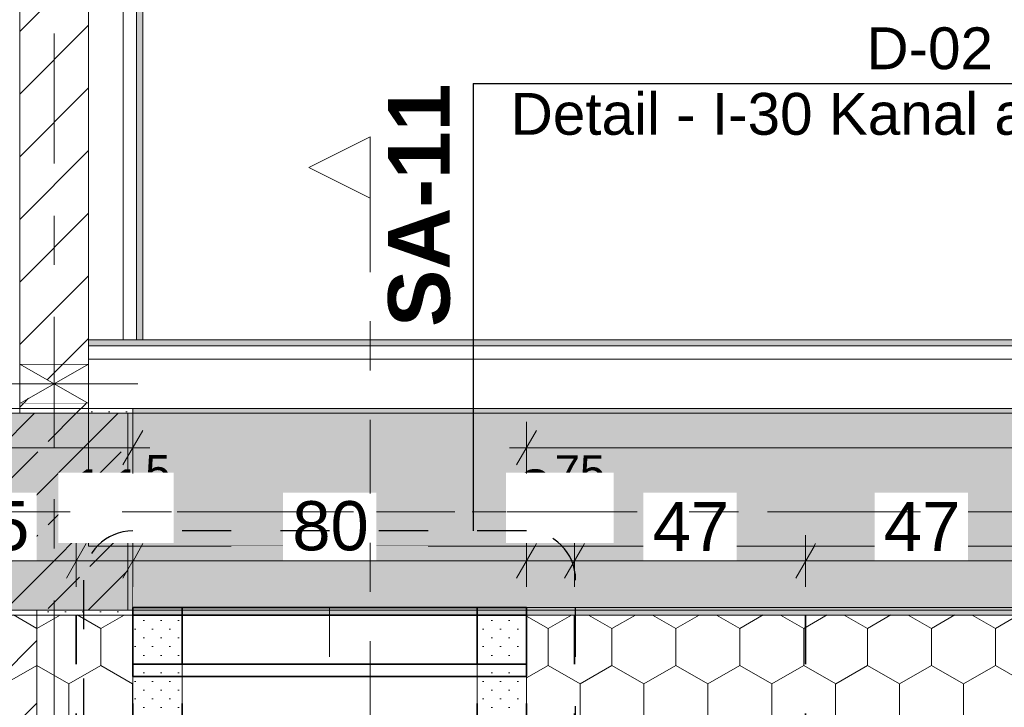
# Model space of a CAD drawing. Header units: metres. Extents: x -3.6 to 85.2, y -11 to 16.8.
# Tile 457 of 508: x 54.5 to 56.5, y 7.9 to 9.3. Entities that reach past the tile are written whole.
import ezdxf

# ---------------------------------------------------------------- set-up
doc = ezdxf.new("R2010")
doc.units = ezdxf.units.M
doc.header["$MEASUREMENT"] = 0
for name, pattern in [('Achse', [0.2, 0.1, -0.05, 0, -0.05]), ('Punktlinie eng', [0.0375, 0.0125, -0.025]), ('Punktlinie weit', [0.06, 0.01, -0.05]), ('Schnittlinie', [0.3, 0.15, -0.075, 0, -0.075]), ('Strichlinie doppelt', [0.546806, 0.264583, -0.105833, 0.070556, -0.105833]), ('Strichlinie eng', [0.115, 0.075, -0.04]), ('Untersicht', [0.1, 0.075, -0.025]), ('Wipeout_Contour', [1, 0, -1])]:
    doc.linetypes.add(name, pattern=pattern)
for name, color, linetype in [('154 - Bemaßung_ Beschriftung.Ausbau - Deckenspiegel', 7, 'Continuous'), ('203 - Marker.Schnitt - Ausbaudetail SA', 7, 'Continuous'), ('208 - Marker.Detail', 7, 'Continuous'), ('451 - Universal.Achsen Raster', 7, 'Continuous'), ('605 - Struktur.Wand Innen', 7, 'Continuous'), ('607 - Struktur.Stütze', 7, 'Continuous'), ('608 - Struktur.Träger', 7, 'Continuous'), ('Abbruch_605 - Struktur.Wand Innen', 7, 'Continuous'), ('Neubau_605 - Struktur.Wand Innen', 7, 'Continuous'), ('Neubau_651 - Abdeckung.Decke abgehängt_ bekleidet', 7, 'Continuous'), ('Neubau_653 - Abdeckung.TB Verkofferung', 7, 'Continuous')]:
    doc.layers.add(name, color=color, linetype=linetype)
doc.styles.add('ERSTELLTER_STIL_1', font='txt')
doc.styles.add('ERSTELLTER_STIL_2', font='txt')
doc.linetypes.add('Abbruch 1', pattern='A,0,[1,2022.0244.A_L5A-PL04.03_iB_Deckenspiegel 1.OG1.Shx,S=0.001984,R=0,X=0,Y=0],-0.25,0', length=0.25)
doc.dimstyles.new('ERSTELLTER_STIL__1', dxfattribs={"dimtxt": 0.1, "dimasz": 0.0532, "dimexe": 0.18, "dimexo": 0.0625, "dimgap": 0, "dimtad": 1, "dimtih": 1, "dimtoh": 1, "dimzin": 0, "dimdsep": 46, "dimtxsty": 'ERSTELLTER_STIL_2', "dimblk": 'ARROWHEAD_2', "dimblk1": 'ARROWHEAD_2', "dimblk2": 'ARROWHEAD_2', "dimcen": 0.09, "dimse1": 1, "dimse2": 1, "dimclrd": 7, "dimclre": 7, "dimclrt": 7, "dimazin": 0, "dimtfac": 1, "dimtdec": 4, "dimtmove": 0, "dimatfit": 3, "dimfxl": 1, "dimtolj": 1, "dimtzin": 0, "dimarcsym": 0})
doc.dimstyles.new('ERSTELLTER_STIL__2', dxfattribs={"dimtxt": 0.1, "dimasz": 0.0532, "dimexe": 0.18, "dimexo": 0.0625, "dimgap": 0, "dimtad": 1, "dimtih": 1, "dimtoh": 1, "dimzin": 0, "dimdsep": 46, "dimtxsty": 'ERSTELLTER_STIL_2', "dimblk": 'ARROWHEAD_2', "dimblk1": 'ARROWHEAD_2', "dimblk2": 'ARROWHEAD_2', "dimcen": 0.09, "dimse1": 1, "dimse2": 1, "dimclrd": 7, "dimclre": 7, "dimclrt": 7, "dimazin": 0, "dimtfac": 1, "dimtdec": 4, "dimtmove": 2, "dimatfit": 3, "dimfxl": 1, "dimtolj": 1, "dimtzin": 0, "dimarcsym": 0})
pattern_1 = [(45, (0, 0), (-0.01767767, 0.01767767), [0, -0.025])]
pattern_2 = [(45, (0, 0), (-0.08485281, 0.08485281), []), (45, (-0.04243, 0.04243), (-0.08485281, 0.08485281), [0.09, -0.03])]
pattern_3 = [(90, (0, 0), (-0.12990375, 0), [0.075, -0.15]), (90, (-0.06495, 0.1125), (-0.12990375, 0), [0.075, -0.15]), (150, (5e-18, 0.075), (0.06495188, 0.11249995), [0.075, -0.15]), (150, (-0.1299, 0.075), (0.06495188, 0.11249995), [0.075, -0.15]), (210, (0, 0), (-0.06495187, 0.11249995), [0.075, -0.15]), (210, (-0.1299, 8e-18), (-0.06495187, 0.11249995), [0.075, -0.15])]
pattern_4 = [(45, (0, 0), (-0.06363961, 0.06363961), [])]

# ---------------------------------------------------------------- blocks, each defined once
blk = doc.blocks.new('*D365')
at = {"layer": '154 - Bemaßung_ Beschriftung.Ausbau - Deckenspiegel', "color": 7, "linetype": 'Continuous', "lineweight": 5}
for p, q in [((54.225, 8.1475), (54.225, 8.2525)), ((54.575, 8.1475), (54.575, 8.2525)), ((54.2452, 8.235), (54.2048, 8.165)), ((54.5952, 8.235), (54.5548, 8.165)), ((54.225, 8.2), (54.575, 8.2))]:
    blk.add_line(p, q, dxfattribs=at)
at = {"layer": '154 - Bemaßung_ Beschriftung.Ausbau - Deckenspiegel', "color": 7, "lineweight": 5, "insert": (54.5599, 8.2568), "char_height": 0.1, "attachment_point": 7, "style": 'ERSTELLTER_STIL_2'}
blk.add_mtext('\\A1;{\\pql;\\fArial|b0|i0|c0|p38;11\\fArial|b0|i0|c0|p38;\\A1{\\H.66x;\\S5^  ;}}', dxfattribs=at)
at = {"color": 254, "linetype": 'Wipeout_Contour', "lineweight": 0, "ltscale": 221.142618}
blk.add_wipeout([(54.5385, 8.2365), (54.7731, 8.2365), (54.7731, 8.3793), (54.5385, 8.3793)], dxfattribs=at).dxf.layer = '154 - Bemaßung_ Beschriftung.Ausbau - Deckenspiegel'
at = {"color": 254, "linetype": 'Wipeout_Contour', "lineweight": 0, "ltscale": 220.108381}
blk.add_wipeout([(54.3053, 8.2012), (54.4946, 8.2012), (54.4946, 8.3387), (54.3053, 8.3387)], dxfattribs=at).dxf.layer = '154 - Bemaßung_ Beschriftung.Ausbau - Deckenspiegel'
at = {"layer": '154 - Bemaßung_ Beschriftung.Ausbau - Deckenspiegel', "color": 7, "lineweight": 5, "insert": (54.3241, 8.22), "char_height": 0.1, "attachment_point": 7, "style": 'ERSTELLTER_STIL_2'}
blk.add_mtext('\\A1;{\\pql;\\fArial|b0|i0|c0|p38;35}', dxfattribs=at)
blk = doc.blocks.new('ARROWHEAD_2')
at = {"color": 0, "linetype": 'Continuous', "lineweight": 0}
for p, q in [((-0.378, -0.655), (0.378, 0.655)), ((0, 0), (-1, 0))]:
    blk.add_line(p, q, dxfattribs=at)
blk = doc.blocks.new('*D366')
at = {"layer": '154 - Bemaßung_ Beschriftung.Ausbau - Deckenspiegel', "color": 7, "linetype": 'Continuous', "lineweight": 5}
for p, q in [((54.575, 8.1475), (54.575, 8.2525)), ((54.69, 8.1475), (54.69, 8.2525)), ((54.5952, 8.235), (54.5548, 8.165)), ((54.7102, 8.235), (54.6698, 8.165)), ((54.575, 8.2), (54.69, 8.2))]:
    blk.add_line(p, q, dxfattribs=at)
at = {"color": 254, "linetype": 'Wipeout_Contour', "lineweight": 0, "ltscale": 221.142618}
blk.add_wipeout([(54.5385, 8.2365), (54.7731, 8.2365), (54.7731, 8.3793), (54.5385, 8.3793)], dxfattribs=at).dxf.layer = '154 - Bemaßung_ Beschriftung.Ausbau - Deckenspiegel'
blk = doc.blocks.new('*D367')
at = {"layer": '154 - Bemaßung_ Beschriftung.Ausbau - Deckenspiegel', "color": 7, "linetype": 'Continuous', "lineweight": 5}
for p, q in [((54.69, 8.1475), (54.69, 8.2525)), ((54.7102, 8.235), (54.6698, 8.165))]:
    blk.add_line(p, q, dxfattribs=at)
at = {"color": 254, "linetype": 'Wipeout_Contour', "lineweight": 0, "ltscale": 221.142618}
blk.add_wipeout([(54.5385, 8.2365), (54.7731, 8.2365), (54.7731, 8.3793), (54.5385, 8.3793)], dxfattribs=at).dxf.layer = '154 - Bemaßung_ Beschriftung.Ausbau - Deckenspiegel'
blk = doc.blocks.new('*D368')
at = {"layer": '154 - Bemaßung_ Beschriftung.Ausbau - Deckenspiegel', "color": 7, "linetype": 'Continuous', "lineweight": 5}
for p, q in [((54.69, 8.1475), (54.69, 8.2525)), ((55.49, 8.1475), (55.49, 8.2525)), ((54.7102, 8.235), (54.6698, 8.165)), ((55.5102, 8.235), (55.4698, 8.165)), ((54.69, 8.2), (55.49, 8.2))]:
    blk.add_line(p, q, dxfattribs=at)
at = {"layer": '154 - Bemaßung_ Beschriftung.Ausbau - Deckenspiegel', "color": 7, "lineweight": 5, "insert": (55.4697, 8.2563), "char_height": 0.1, "attachment_point": 7, "style": 'ERSTELLTER_STIL_2'}
blk.add_mtext('\\A1;{\\pql;\\fArial|b0|i0|c0|p38;9\\fArial|b0|i0|c0|p38;\\A1{\\H.66x;\\S75^  ;}}', dxfattribs=at)
at = {"color": 254, "linetype": 'Wipeout_Contour', "lineweight": 0, "ltscale": 221.142618}
blk.add_wipeout([(54.5385, 8.2365), (54.7731, 8.2365), (54.7731, 8.3793), (54.5385, 8.3793)], dxfattribs=at).dxf.layer = '154 - Bemaßung_ Beschriftung.Ausbau - Deckenspiegel'
at = {"color": 254, "linetype": 'Wipeout_Contour', "lineweight": 0, "ltscale": 224.709838}
blk.add_wipeout([(55.4482, 8.2365), (55.6671, 8.2365), (55.6671, 8.3793), (55.4482, 8.3793)], dxfattribs=at).dxf.layer = '154 - Bemaßung_ Beschriftung.Ausbau - Deckenspiegel'
at = {"color": 254, "linetype": 'Wipeout_Contour', "lineweight": 0, "ltscale": 222.837352}
blk.add_wipeout([(54.9954, 8.2012), (55.1846, 8.2012), (55.1846, 8.3387), (54.9954, 8.3387)], dxfattribs=at).dxf.layer = '154 - Bemaßung_ Beschriftung.Ausbau - Deckenspiegel'
at = {"layer": '154 - Bemaßung_ Beschriftung.Ausbau - Deckenspiegel', "color": 7, "lineweight": 5, "insert": (55.0141, 8.22), "char_height": 0.1, "attachment_point": 7, "style": 'ERSTELLTER_STIL_2'}
blk.add_mtext('\\A1;{\\pql;\\fArial|b0|i0|c0|p38;80}', dxfattribs=at)
blk = doc.blocks.new('*D369')
at = {"layer": '154 - Bemaßung_ Beschriftung.Ausbau - Deckenspiegel', "color": 7, "linetype": 'Continuous', "lineweight": 5}
for p, q in [((55.49, 8.1475), (55.49, 8.2525)), ((55.5875, 8.1475), (55.5875, 8.2525)), ((55.5102, 8.235), (55.4698, 8.165)), ((55.6077, 8.235), (55.5673, 8.165)), ((55.49, 8.2), (55.5875, 8.2))]:
    blk.add_line(p, q, dxfattribs=at)
at = {"color": 254, "linetype": 'Wipeout_Contour', "lineweight": 0, "ltscale": 224.709838}
blk.add_wipeout([(55.4482, 8.2365), (55.6671, 8.2365), (55.6671, 8.3793), (55.4482, 8.3793)], dxfattribs=at).dxf.layer = '154 - Bemaßung_ Beschriftung.Ausbau - Deckenspiegel'
blk = doc.blocks.new('*D370')
at = {"layer": '154 - Bemaßung_ Beschriftung.Ausbau - Deckenspiegel', "color": 7, "linetype": 'Continuous', "lineweight": 5}
for p, q in [((55.5875, 8.1475), (55.5875, 8.2525)), ((56.0575, 8.1475), (56.0575, 8.2525)), ((55.6077, 8.235), (55.5673, 8.165)), ((56.0777, 8.235), (56.0373, 8.165)), ((55.5875, 8.2), (56.0575, 8.2))]:
    blk.add_line(p, q, dxfattribs=at)
at = {"color": 254, "linetype": 'Wipeout_Contour', "lineweight": 0, "ltscale": 224.709838}
blk.add_wipeout([(55.4482, 8.2365), (55.6671, 8.2365), (55.6671, 8.3793), (55.4482, 8.3793)], dxfattribs=at).dxf.layer = '154 - Bemaßung_ Beschriftung.Ausbau - Deckenspiegel'
at = {"color": 254, "linetype": 'Wipeout_Contour', "lineweight": 0, "ltscale": 225.73528}
blk.add_wipeout([(55.7279, 8.2012), (55.9171, 8.2012), (55.9171, 8.3387), (55.7279, 8.3387)], dxfattribs=at).dxf.layer = '154 - Bemaßung_ Beschriftung.Ausbau - Deckenspiegel'
at = {"layer": '154 - Bemaßung_ Beschriftung.Ausbau - Deckenspiegel', "color": 7, "lineweight": 5, "insert": (55.7466, 8.22), "char_height": 0.1, "attachment_point": 7, "style": 'ERSTELLTER_STIL_2'}
blk.add_mtext('\\A1;{\\pql;\\fArial|b0|i0|c0|p38;47}', dxfattribs=at)
blk = doc.blocks.new('*D371')
at = {"layer": '154 - Bemaßung_ Beschriftung.Ausbau - Deckenspiegel', "color": 7, "linetype": 'Continuous', "lineweight": 5}
for p, q in [((56.0575, 8.1475), (56.0575, 8.2525)), ((56.5275, 8.1475), (56.5275, 8.2525)), ((56.0777, 8.235), (56.0373, 8.165)), ((56.5477, 8.235), (56.5073, 8.165)), ((56.0575, 8.2), (56.5275, 8.2))]:
    blk.add_line(p, q, dxfattribs=at)
at = {"color": 254, "linetype": 'Wipeout_Contour', "lineweight": 0, "ltscale": 227.59516}
blk.add_wipeout([(56.1979, 8.2012), (56.3872, 8.2012), (56.3872, 8.3387), (56.1979, 8.3387)], dxfattribs=at).dxf.layer = '154 - Bemaßung_ Beschriftung.Ausbau - Deckenspiegel'
at = {"layer": '154 - Bemaßung_ Beschriftung.Ausbau - Deckenspiegel', "color": 7, "lineweight": 5, "insert": (56.2166, 8.22), "char_height": 0.1, "attachment_point": 7, "style": 'ERSTELLTER_STIL_2'}
blk.add_mtext('\\A1;{\\pql;\\fArial|b0|i0|c0|p38;47}', dxfattribs=at)
blk = doc.blocks.new('*D441')
at = {"layer": '154 - Bemaßung_ Beschriftung.Ausbau - Deckenspiegel', "color": 7, "linetype": 'Continuous', "lineweight": 5}
for p, q in [((50.9225, 8.3775), (50.9225, 8.4825)), ((54.69, 8.3775), (54.69, 8.4825)), ((50.9427, 8.465), (50.9023, 8.395)), ((54.6698, 8.395), (54.7102, 8.465)), ((50.8883, 8.43), (50.9225, 8.43)), ((50.9225, 8.43), (54.69, 8.43)), ((54.69, 8.43), (54.7242, 8.43))]:
    blk.add_line(p, q, dxfattribs=at)
at = {"color": 254, "linetype": 'Wipeout_Contour', "lineweight": 0, "ltscale": 213.951858}
blk.add_wipeout([(52.6044, 8.4312), (53.0081, 8.4312), (53.0081, 8.5687), (52.6044, 8.5687)], dxfattribs=at).dxf.layer = '154 - Bemaßung_ Beschriftung.Ausbau - Deckenspiegel'
at = {"layer": '154 - Bemaßung_ Beschriftung.Ausbau - Deckenspiegel', "color": 7, "lineweight": 5, "insert": (52.6231, 8.4306), "char_height": 0.1, "attachment_point": 7, "style": 'ERSTELLTER_STIL_2'}
blk.add_mtext('\\A1;{\\pql;\\fArial|b0|i0|c0|p38;3,76\\fArial|b0|i0|c0|p38;\\A1{\\H.66x;\\S75^  ;}}', dxfattribs=at)
blk = doc.blocks.new('*D442')
at = {"layer": '154 - Bemaßung_ Beschriftung.Ausbau - Deckenspiegel', "color": 7, "linetype": 'Continuous', "lineweight": 5}
for p, q in [((55.49, 8.3775), (55.49, 8.4825)), ((62.025, 8.3775), (62.025, 8.4825)), ((55.5102, 8.465), (55.4698, 8.395)), ((62.0048, 8.395), (62.0452, 8.465)), ((55.4558, 8.43), (55.49, 8.43)), ((55.49, 8.43), (62.025, 8.43)), ((62.025, 8.43), (62.0593, 8.43))]:
    blk.add_line(p, q, dxfattribs=at)
at = {"color": 254, "linetype": 'Wipeout_Contour', "lineweight": 0, "ltscale": 237.483972}
blk.add_wipeout([(58.5807, 8.4312), (58.9343, 8.4312), (58.9343, 8.5687), (58.5807, 8.5687)], dxfattribs=at).dxf.layer = '154 - Bemaßung_ Beschriftung.Ausbau - Deckenspiegel'
at = {"layer": '154 - Bemaßung_ Beschriftung.Ausbau - Deckenspiegel', "color": 7, "lineweight": 5, "insert": (58.5994, 8.4306), "char_height": 0.1, "attachment_point": 7, "style": 'ERSTELLTER_STIL_2'}
blk.add_mtext('\\A1;{\\pql;\\fArial|b0|i0|c0|p38;6,53\\fArial|b0|i0|c0|p38;\\A1{\\H.66x;\\S5^  ;}}', dxfattribs=at)

msp = doc.modelspace()

# ---------------------------------------------------------------- hatches: boundary and pattern name
at = {"layer": '607 - Struktur.Stütze', "linetype": 'Continuous', "lineweight": 0, "true_color": 0x000000}
h = msp.add_hatch(dxfattribs=at)
h.set_pattern_fill('Gips_0001', color=18, style=0, pattern_type=2)
h.set_pattern_definition(pattern_1)
h.paths.add_polyline_path([(54.37, 8.09), (54.38, 8.09), (54.38, 8.105), (54.38, 8.105), (54.38, 8.5), (54.46, 8.5), (54.46, 8.51), (54.37, 8.51)])
h = msp.add_hatch(dxfattribs=at)
h.set_pattern_fill('Gips_0001', color=18, style=0, pattern_type=2)
h.set_pattern_definition(pattern_1)
h.paths.add_polyline_path([(54.68, 8.1), (54.495, 8.1), (54.495, 8.09), (54.69, 8.09), (54.69, 8.51), (54.6, 8.51), (54.6, 8.5), (54.68, 8.5)])
h = msp.add_hatch(dxfattribs=at)
h.set_pattern_fill('Beton__Stahlbeton_0001', color=18, style=0, pattern_type=2)
h.set_pattern_definition(pattern_2)
h.paths.add_polyline_path([(54.38, 8.1), (54.68, 8.1), (54.68, 8.5), (54.38, 8.5)])
at = {"layer": '608 - Struktur.Träger', "linetype": 'Continuous', "lineweight": 0, "true_color": 0x000000}
h = msp.add_hatch(dxfattribs=at)
h.set_pattern_fill('Gips_0001', color=18, style=0, pattern_type=2)
h.set_pattern_definition(pattern_1)
h.paths.add_polyline_path([(58.05, 8.51), (54.69, 8.51), (54.69, 8.5), (58.05, 8.5)])
at = {"layer": 'Abbruch_605 - Struktur.Wand Innen', "linetype": 'Continuous', "lineweight": 0, "true_color": 0x000000}
h = msp.add_hatch(dxfattribs=at)
h.set_pattern_fill('MW_Ziegel_0001', color=18, style=0, pattern_type=2)
h.set_pattern_definition(pattern_4)
h.paths.add_polyline_path([(54.6, 8.6), (54.46, 8.6), (54.53, 8.56)])
h = msp.add_hatch(dxfattribs=at)
h.set_pattern_fill('MW_Ziegel_0001', color=18, style=0, pattern_type=2)
h.set_pattern_definition(pattern_4)
h.paths.add_polyline_path([(54.46, 8.52), (54.6, 8.52), (54.53, 8.56)])
h = msp.add_hatch(dxfattribs=at)
h.set_pattern_fill('MW_Ziegel_0001', color=18, style=0, pattern_type=2)
h.set_pattern_definition(pattern_4)
h.paths.add_polyline_path([(54.38, 7.8198), (54.495, 7.8198), (54.495, 8.1), (54.38, 8.1), (54.38, 8.105), (54.38, 8.105)])
at = {"layer": 'Neubau_605 - Struktur.Wand Innen', "linetype": 'Continuous', "lineweight": 0, "true_color": 0x000000}
for points in [[(55.29, 8.23), (54.89, 8.23), (55.09, 8.1675)], [(54.89, 8.105), (55.29, 8.105), (55.09, 8.1675)]]:
    msp.add_hatch(color=18, dxfattribs=at).paths.add_polyline_path(points)
at = {"layer": 'Neubau_651 - Abdeckung.Decke abgehängt_ bekleidet', "linetype": 'Continuous', "lineweight": 13, "true_color": 0xffbfbf}
h = msp.add_hatch(dxfattribs=at)
h.set_pattern_fill('sechseckig_0001', color=254, style=0, pattern_type=2)
h.set_pattern_definition(pattern_3)
h.paths.add_polyline_path([(50.9225, 6.01), (51.89, 6.01), (54.69, 6.01), (54.69, 8.09), (50.9225, 8.09)])
h.paths.add_polyline_path([(52.825, 7.39), (53.525, 7.39), (53.525, 6.71), (52.825, 6.71)], flags=0)
h = msp.add_hatch(dxfattribs=at)
h.set_pattern_fill('sechseckig_0001', color=254, style=0, pattern_type=2)
h.set_pattern_definition(pattern_3)
h.paths.add_polyline_path([(55.49, 6.135), (55.49, 6.01), (61.88, 6.01), (62.025, 6.01), (62.025, 8.09), (61.88, 8.09), (55.49, 8.09)])
h.paths.add_polyline_path([(58.4075, 7.39), (59.1075, 7.39), (59.1075, 6.71), (58.4075, 6.71)], flags=0)
at = {"layer": 'Neubau_653 - Abdeckung.TB Verkofferung', "linetype": 'Continuous', "lineweight": 0, "true_color": 0x000000}
h = msp.add_hatch(dxfattribs=at)
h.set_pattern_fill('Gips_0001', color=18, style=0, pattern_type=2)
h.set_pattern_definition(pattern_1)
h.paths.add_polyline_path([(54.71, 8.6495), (54.71, 12.69), (54.6975, 12.69), (54.6975, 8.6495)])
h = msp.add_hatch(dxfattribs=at)
h.set_pattern_fill('Gips_0001', color=18, style=0, pattern_type=2)
h.set_pattern_definition(pattern_1)
h.paths.add_polyline_path([(58.05, 8.6495), (54.6, 8.6495), (54.6, 8.637), (58.05, 8.637)])
h = msp.add_hatch(dxfattribs=at)
h.set_pattern_fill('Gips_0001', color=18, style=0, pattern_type=2)
h.set_pattern_definition(pattern_1)
h.paths.add_polyline_path([(54.79, 6.01), (54.79, 8.09), (54.69, 8.09), (54.69, 6.01)])
h = msp.add_hatch(dxfattribs=at)
h.set_pattern_fill('Gips_0001', color=18, style=0, pattern_type=2)
h.set_pattern_definition(pattern_1)
h.paths.add_polyline_path([(55.49, 6.01), (55.49, 8.09), (55.39, 8.09), (55.39, 6.01)])

# ---------------------------------------------------------------- linework, layer by layer
at = {"layer": '208 - Marker.Detail', "color": 30, "linetype": 'Continuous', "lineweight": 25, "true_color": 0xff6e00}
for p, q in [((55.3819, 9.1705), (55.4319, 9.1705)), ((55.4319, 9.1705), (57.1819, 9.1705))]:
    msp.add_line(p, q, dxfattribs=at)
at = {"layer": '605 - Struktur.Wand Innen', "color": 7, "linetype": 'Continuous', "lineweight": 13, "flags": 128}
for points in [[(55.29, 8.23), (54.89, 8.23)], [(54.89, 8.105), (55.29, 8.105)]]:
    msp.add_lwpolyline(points, dxfattribs=at)
at = {"layer": '607 - Struktur.Stütze', "color": 7, "linetype": 'Continuous', "lineweight": 5, "flags": 128}
for points in [[(54.46, 8.51), (54.37, 8.51), (54.37, 8.09), (54.38, 8.09)], [(54.495, 8.09), (54.69, 8.09), (54.69, 8.51), (54.6, 8.51)]]:
    msp.add_lwpolyline(points, dxfattribs=at)
at = {"layer": '607 - Struktur.Stütze', "color": 7, "linetype": 'Continuous', "lineweight": 13, "flags": 128}
msp.add_lwpolyline([(54.38, 8.1), (54.68, 8.1), (54.68, 8.5), (54.38, 8.5)], close=True, dxfattribs=at)
at = {"layer": '608 - Struktur.Träger', "color": 7, "linetype": 'Continuous', "lineweight": 5}
for p, q in [((54.69, 8.51), (54.69, 8.5)), ((58.05, 8.51), (54.69, 8.51)), ((61.57, 8.09), (54.69, 8.09))]:
    msp.add_line(p, q, dxfattribs=at)
at = {"layer": '608 - Struktur.Träger', "color": 7, "linetype": 'Continuous', "lineweight": 13}
for p, q in [((58.05, 8.5), (54.69, 8.5)), ((0.38, 8.09), (61.88, 8.09))]:
    msp.add_line(p, q, dxfattribs=at)
at = {"layer": '608 - Struktur.Träger', "color": 7, "linetype": 'Achse', "lineweight": 9}
msp.add_line((0.38, 8.3), (61.88, 8.3), dxfattribs=at)
at = {"layer": 'Abbruch_605 - Struktur.Wand Innen', "color": 7, "linetype": 'Abbruch 1', "lineweight": 18}
for p, q in [((54.6, 8.6), (54.46, 8.6)), ((54.46, 8.52), (54.6, 8.52))]:
    msp.add_line(p, q, dxfattribs=at)
at = {"layer": 'Abbruch_605 - Struktur.Wand Innen', "color": 160, "linetype": 'Abbruch 1', "lineweight": 5, "true_color": 0x3232ff}
for p, q in [((54.36, 8.56), (54.7, 8.56)), ((54.36, 8.56), (54.7, 8.56)), ((55.09, 8.005), (55.09, 8.33))]:
    msp.add_line(p, q, dxfattribs=at)
at = {"layer": 'Abbruch_605 - Struktur.Wand Innen', "color": 7, "linetype": 'Abbruch 1', "lineweight": 13}
for p, q in [((54.89, 8.23), (54.89, 8.105)), ((55.29, 8.105), (55.29, 8.23))]:
    msp.add_line(p, q, dxfattribs=at)
at = {"layer": 'Abbruch_605 - Struktur.Wand Innen', "color": 7, "linetype": 'Abbruch 1', "lineweight": 18, "flags": 128}
for points in [[(54.46, 8.6), (54.46, 8.52)], [(54.6, 8.52), (54.6, 8.6)], [(54.495, 7.8198), (54.495, 8.1)]]:
    msp.add_lwpolyline(points, dxfattribs=at)
at = {"layer": 'Neubau_605 - Struktur.Wand Innen', "color": 1, "linetype": 'Continuous', "lineweight": 9}
for p, q in [((54.46, 8.52), (54.6, 8.6)), ((54.46, 8.6), (54.6, 8.52))]:
    msp.add_line(p, q, dxfattribs=at)
at = {"layer": 'Neubau_605 - Struktur.Wand Innen', "color": 1, "linetype": 'Strichlinie eng', "lineweight": 9}
for p, q in [((55.29, 8.105), (54.89, 8.23)), ((54.89, 8.105), (55.29, 8.23))]:
    msp.add_line(p, q, dxfattribs=at)
at = {"layer": 'Neubau_651 - Abdeckung.Decke abgehängt_ bekleidet', "color": 1, "linetype": 'Achse', "lineweight": 35}
for p, q in [((54.575, 8.09), (54.575, 6.01)), ((55.5875, 8.09), (55.5875, 6.01)), ((56.0575, 8.09), (56.0575, 6.01))]:
    msp.add_line(p, q, dxfattribs=at)
at = {"layer": 'Neubau_651 - Abdeckung.Decke abgehängt_ bekleidet', "color": 1, "linetype": 'Punktlinie weit', "lineweight": 13, "flags": 128}
for points in [[(50.9225, 6.01), (51.89, 6.01), (54.69, 6.01), (54.69, 8.09), (50.9225, 8.09)], [(55.49, 6.135), (55.49, 6.01), (61.88, 6.01), (62.025, 6.01), (62.025, 8.09), (61.88, 8.09), (55.49, 8.09)]]:
    msp.add_lwpolyline(points, close=True, dxfattribs=at)
at = {"layer": 'Neubau_653 - Abdeckung.TB Verkofferung', "color": 1, "linetype": 'Continuous', "lineweight": 5}
for p, q in [((54.6705, 12.69), (54.6705, 8.6495)), ((54.6975, 12.69), (54.6975, 8.6495)), ((54.71, 12.69), (54.71, 8.6495)), ((58.05, 8.6495), (54.6, 8.6495)), ((58.05, 8.637), (54.6, 8.637)), ((58.05, 8.61), (54.6, 8.61)), ((58.05, 8.51), (54.6, 8.51)), ((54.79, 8.09), (54.69, 8.09)), ((54.69, 8.09), (54.69, 6.01)), ((54.79, 8.09), (54.79, 6.01)), ((55.49, 8.09), (55.39, 8.09)), ((55.39, 8.09), (55.39, 6.01)), ((55.49, 8.09), (55.49, 6.01))]:
    msp.add_line(p, q, dxfattribs=at)
at = {"layer": 'Neubau_653 - Abdeckung.TB Verkofferung', "color": 1, "linetype": 'Continuous', "lineweight": 9}
for p, q in [((54.71, 8.6495), (54.71, 12.69)), ((58.05, 8.6495), (54.6, 8.6495)), ((54.6, 8.6495), (54.6, 8.23)), ((58.05, 8.23), (54.6, 8.23))]:
    msp.add_line(p, q, dxfattribs=at)
at = {"layer": 'Neubau_653 - Abdeckung.TB Verkofferung', "color": 1, "linetype": 'Continuous', "lineweight": 5, "flags": 128}
for points in [[(54.6, 8.6495), (54.6, 8.637), (54.6, 8.61), (54.6, 8.51)], [(54.71, 8.6495), (54.6975, 8.6495), (54.6705, 8.6495)]]:
    msp.add_lwpolyline(points, dxfattribs=at)
at = {"layer": 'Neubau_653 - Abdeckung.TB Verkofferung', "color": 1, "linetype": 'Continuous', "lineweight": 35, "flags": 128}
for points in [[(54.79, 7.99), (54.79, 8.09), (54.69, 8.09), (54.69, 7.99)], [(54.79, 8.09), (54.69, 8.09)], [(54.79, 8.09), (55.39, 8.09)], [(54.79, 7.99), (54.79, 8.09)], [(55.49, 7.99), (55.49, 8.09), (55.39, 8.09), (55.39, 7.99)], [(55.39, 8.09), (55.39, 7.99)], [(55.49, 8.09), (55.39, 8.09)], [(54.69, 7.99), (54.79, 7.99)], [(54.69, 7.99), (54.69, 7.965), (55.49, 7.965), (55.49, 7.99)], [(55.39, 7.99), (54.79, 7.99)], [(54.79, 7.99), (55.39, 7.99)], [(55.39, 7.99), (55.49, 7.99)]]:
    msp.add_lwpolyline(points, dxfattribs=at)
at = {"layer": 'Neubau_653 - Abdeckung.TB Verkofferung', "color": 1, "linetype": 'Untersicht', "lineweight": 35, "flags": 128}
for points in [[(54.69, 8.09), (54.79, 8.09)], [(54.69, 6.01), (54.69, 8.09)], [(54.79, 6.01), (54.79, 8.09)], [(55.39, 6.01), (55.39, 8.09)], [(55.39, 8.09), (55.49, 8.09)], [(55.49, 6.01), (55.49, 8.09)]]:
    msp.add_lwpolyline(points, dxfattribs=at)

# ---------------------------------------------------------------- texts
at = {"layer": '203 - Marker.Schnitt - Ausbaudetail SA', "color": 7, "lineweight": 13, "insert": (55.3357, 8.6754), "char_height": 0.125, "attachment_point": 7, "rotation": 90, "style": 'ERSTELLTER_STIL_1'}
msp.add_mtext('\\A1;{\\pql;\\pt0;\\fArial|b1|i0|c0|p38;SA-11}', dxfattribs=at)
at = {"layer": '208 - Marker.Detail', "color": 30, "lineweight": 25, "true_color": 0xff6e00, "char_height": 0.085, "style": 'ERSTELLTER_STIL_2'}
for s, insert, attachment_point in [('\\A1;{\\pql;\\fArial|b0|i0|c0|p38;D-02}', (56.181, 9.1982), 7), ('\\A1;{\\pql;\\fArial|b0|i0|c0|p38;Detail - I-30 Kanal an Mauerwerk}', (55.4579, 9.1511), 1)]:
    msp.add_mtext(s, dxfattribs=dict(at, insert=insert, attachment_point=attachment_point))

# ---------------------------------------------------------------- next in the draw order: wipeouts: each hides what was drawn before it
at = {"color": 254, "linetype": 'Wipeout_Contour', "lineweight": 0, "ltscale": 222.517787}
msp.add_wipeout([(54.6, 13), (54.46, 13), (54.46, 8.6), (54.6, 8.6)], dxfattribs=at).dxf.layer = '605 - Struktur.Wand Innen'
at = {"color": 254, "linetype": 'Wipeout_Contour', "lineweight": 0, "ltscale": 220.768749}
msp.add_wipeout([(54.46, 8.5), (54.6, 8.5), (54.6, 8.52), (54.46, 8.52)], dxfattribs=at).dxf.layer = '605 - Struktur.Wand Innen'
at = {"color": 254, "linetype": 'Wipeout_Contour', "lineweight": 0, "ltscale": 227.836748}
msp.add_wipeout([(54.69, 8.105), (58.05, 8.105), (58.05, 8.23), (54.69, 8.23)], dxfattribs=at).dxf.layer = '605 - Struktur.Wand Innen'

# ---------------------------------------------------------------- next in the draw order: hatches: boundary and pattern name
at = {"layer": '605 - Struktur.Wand Innen', "linetype": 'Continuous', "lineweight": 0, "true_color": 0x000000}
h = msp.add_hatch(dxfattribs=at)
h.set_pattern_fill('MW_Ziegel_0001', color=18, style=0, pattern_type=2)
h.set_pattern_definition(pattern_4)
h.paths.add_polyline_path([(54.6, 13), (54.46, 13), (54.46, 8.6), (54.6, 8.6)])
h = msp.add_hatch(dxfattribs=at)
h.set_pattern_fill('MW_Ziegel_0001', color=18, style=0, pattern_type=2)
h.set_pattern_definition(pattern_4)
h.paths.add_polyline_path([(54.46, 8.5), (54.6, 8.5), (54.6, 8.52), (54.46, 8.52)])
at = {"layer": '608 - Struktur.Träger', "linetype": 'Continuous', "lineweight": 0, "true_color": 0x000000}
h = msp.add_hatch(dxfattribs=at)
h.set_pattern_fill('Beton__Stahlbeton_0001', color=18, style=0, pattern_type=2)
h.set_pattern_definition(pattern_2)
h.paths.add_polyline_path([(0.69, 8.5), (0.38, 8.5), (0.38, 8.1), (0.69, 8.1), (7.57, 8.1), (7.89, 8.1), (11.17, 8.1), (11.49, 8.1), (14.77, 8.1), (15.09, 8.1), (18.37, 8.1), (18.69, 8.1), (25.57, 8.1), (25.89, 8.1), (29.25, 8.1), (29.39, 8.1), (32.77, 8.1), (33.09, 8.1), (36.47, 8.1), (36.59, 8.1), (39.97, 8.1), (40.29, 8.1), (47.17, 8.1), (47.49, 8.1), (50.77, 8.1), (51.09, 8.1), (54.37, 8.1), (54.69, 8.1), (61.57, 8.1), (61.88, 8.1), (61.88, 8.5), (61.57, 8.5), (58.195, 8.5), (58.05, 8.5), (54.69, 8.5), (54.37, 8.5), (51.09, 8.5), (50.77, 8.5), (47.49, 8.5), (47.17, 8.5), (40.29, 8.5), (39.97, 8.5), (36.59, 8.5), (36.47, 8.5), (33.09, 8.5), (32.77, 8.5), (29.39, 8.5), (29.25, 8.5), (25.89, 8.5), (25.57, 8.5), (22.2, 8.5), (22.05, 8.5), (18.69, 8.5), (18.37, 8.5), (15.09, 8.5), (14.77, 8.5), (11.49, 8.5), (11.17, 8.5), (7.89, 8.5), (7.57, 8.5)])
h = msp.add_hatch(dxfattribs=at)
h.set_pattern_fill('Gips_0001', color=18, style=0, pattern_type=2)
h.set_pattern_definition(pattern_1)
h.paths.add_polyline_path([(61.57, 8.1), (54.69, 8.1), (54.69, 8.09), (61.57, 8.09)])

# ---------------------------------------------------------------- next in the draw order: linework, layer by layer
at = {"layer": '605 - Struktur.Wand Innen', "color": 7, "linetype": 'Continuous', "lineweight": 18, "flags": 128}
for points in [[(54.46, 13), (54.46, 8.6)], [(54.6, 8.6), (54.6, 13)], [(54.46, 8.52), (54.46, 8.5)], [(54.6, 8.5), (54.6, 8.52)]]:
    msp.add_lwpolyline(points, dxfattribs=at)
at = {"layer": '605 - Struktur.Wand Innen', "color": 7, "linetype": 'Continuous', "lineweight": 13, "flags": 128}
for points in [[(54.89, 8.23), (54.69, 8.23)], [(58.05, 8.23), (55.29, 8.23)], [(54.69, 8.105), (54.89, 8.105)], [(55.29, 8.105), (61.57, 8.105)]]:
    msp.add_lwpolyline(points, dxfattribs=at)
at = {"layer": '608 - Struktur.Träger', "color": 7, "linetype": 'Continuous', "lineweight": 13}
for p, q in [((0.38, 8.51), (61.88, 8.51)), ((54.69, 8.5), (54.37, 8.5))]:
    msp.add_line(p, q, dxfattribs=at)
at = {"layer": '608 - Struktur.Träger', "color": 7, "linetype": 'Continuous', "lineweight": 5}
msp.add_line((54.69, 8.1), (54.69, 8.09), dxfattribs=at)
at = {"layer": '608 - Struktur.Träger', "color": 7, "linetype": 'Continuous', "lineweight": 13, "flags": 128}
msp.add_lwpolyline([(61.88, 8.1), (61.57, 8.1), (54.69, 8.1), (54.37, 8.1), (51.09, 8.1), (50.77, 8.1), (47.49, 8.1), (47.17, 8.1), (40.29, 8.1), (39.97, 8.1), (36.59, 8.1), (36.47, 8.1), (33.09, 8.1), (32.77, 8.1), (29.39, 8.1)], dxfattribs=at)
at = {"layer": 'Neubau_653 - Abdeckung.TB Verkofferung', "color": 1, "linetype": 'Continuous', "lineweight": 9}
for p, q in [((54.6, 8.6495), (54.6, 12.69)), ((54.71, 8.6495), (54.6, 8.6495))]:
    msp.add_line(p, q, dxfattribs=at)
at = {"layer": 'Neubau_653 - Abdeckung.TB Verkofferung', "color": 1, "linetype": 'Continuous', "lineweight": 35, "flags": 128}
for points in [[(54.69, 8.105), (54.79, 8.105)], [(54.69, 8.09), (54.69, 8.105)], [(54.79, 8.105), (55.39, 8.105)], [(54.79, 8.09), (54.79, 8.105)], [(55.39, 8.09), (55.39, 8.105)], [(55.39, 8.105), (55.49, 8.105)], [(55.49, 8.09), (55.49, 8.105)]]:
    msp.add_lwpolyline(points, dxfattribs=at)

# ---------------------------------------------------------------- next in the draw order: dimensions: what is measured, and where the dimension line sits
at = {"layer": '154 - Bemaßung_ Beschriftung.Ausbau - Deckenspiegel', "color": 7, "linetype": 'Continuous', "lineweight": 5}
dim = msp.add_linear_dim(base=(54.575, 8.2), p1=(54.225, 8.09), p2=(54.575, 8.09), dimstyle='ERSTELLTER_STIL__1', dxfattribs=at)
dim.commit()
dim.dimension.update_dxf_attribs({"geometry": '*D365', "text_midpoint": (54.4003, 8.27), "dimtype": 160})

# ---------------------------------------------------------------- next in the draw order: dimensions: what is measured, and where the dimension line sits
dim = msp.add_linear_dim(base=(54.68999, 8.19998), p1=(54.57498, 8.08998), p2=(54.68999, 8.08998), dimstyle='ERSTELLTER_STIL__2', dxfattribs=at)
dim.commit()
dim.dimension.update_dxf_attribs({"geometry": '*D366', "text_midpoint": (54.77118, 8.30791), "dimtype": 160})

# ---------------------------------------------------------------- next in the draw order: dimensions: what is measured, and where the dimension line sits
dim = msp.add_linear_dim(base=(54.6899889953, 8.1999822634), p1=(54.6899889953, 8.0899822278), p2=(54.6899889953, 8.0899822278), dimstyle='ERSTELLTER_STIL__1', dxfattribs=at)
dim.commit()
dim.dimension.update_dxf_attribs({"geometry": '*D367', "text_midpoint": (54.6868424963, 8.2699822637), "dimtype": 160})

# ---------------------------------------------------------------- next in the draw order: dimensions: what is measured, and where the dimension line sits
dim = msp.add_linear_dim(base=(55.49, 8.2), p1=(54.69, 8.09), p2=(55.49, 8.09), dimstyle='ERSTELLTER_STIL__1', dxfattribs=at)
dim.commit()
dim.dimension.update_dxf_attribs({"geometry": '*D368', "text_midpoint": (55.0903, 8.27), "dimtype": 160})

# ---------------------------------------------------------------- next in the draw order: linework, layer by layer
at = {"layer": '203 - Marker.Schnitt - Ausbaudetail SA', "color": 7, "linetype": 'Schnittlinie', "lineweight": 13}
msp.add_line((55.1724, 8.937), (55.1724, 4.763), dxfattribs=at)
at = {"layer": '208 - Marker.Detail', "color": 30, "linetype": 'Continuous', "lineweight": 25, "true_color": 0xff6e00}
msp.add_line((55.3819, 9.1705), (55.3819, 8.2611), dxfattribs=at)

# ---------------------------------------------------------------- next in the draw order: dimensions: what is measured, and where the dimension line sits
at = {"layer": '154 - Bemaßung_ Beschriftung.Ausbau - Deckenspiegel', "color": 7, "linetype": 'Continuous', "lineweight": 5}
for base, p1, p2, dimstyle, picture, middle in [((54.69, 8.43), (50.9225, 8.1), (54.69, 8.09), 'ERSTELLTER_STIL__1', '*D441', (52.9262, 8.5)), ((55.5875, 8.2), (55.49, 8.09), (55.5875, 8.09), 'ERSTELLTER_STIL__2', '*D369', (55.681, 8.3079))]:
    dim = msp.add_linear_dim(base=base, p1=p1, p2=p2, dimstyle=dimstyle, dxfattribs=at)
    dim.commit()
    dim.dimension.update_dxf_attribs({"geometry": picture, "text_midpoint": middle, "dimtype": 160})

# ---------------------------------------------------------------- next in the draw order: linework, layer by layer
at = {"layer": '208 - Marker.Detail', "color": 30, "linetype": 'Punktlinie eng', "lineweight": 25, "true_color": 0xff6e00}
msp.add_line((54.59, 8.1611), (54.59, 5.805), dxfattribs=at)
msp.add_arc((54.69, 8.1611), 0.1, 90, 180, dxfattribs=at)
at = {"layer": '451 - Universal.Achsen Raster', "color": 160, "linetype": 'Strichlinie doppelt', "lineweight": 9, "true_color": 0x3232ff}
msp.add_line((54.53, -10.585), (54.53, 16.355), dxfattribs=at)

# ---------------------------------------------------------------- next in the draw order: dimensions: what is measured, and where the dimension line sits
at = {"layer": '154 - Bemaßung_ Beschriftung.Ausbau - Deckenspiegel', "color": 7, "linetype": 'Continuous', "lineweight": 5}
dim = msp.add_linear_dim(base=(56.0575, 8.2), p1=(55.5875, 8.09), p2=(56.0575, 8.09), dimstyle='ERSTELLTER_STIL__1', dxfattribs=at)
dim.commit()
dim.dimension.update_dxf_attribs({"geometry": '*D370', "text_midpoint": (55.8229, 8.27), "dimtype": 160})

# ---------------------------------------------------------------- next in the draw order: wipeouts: each hides what was drawn before it
at = {"color": 254, "linetype": 'Wipeout_Contour', "lineweight": 0, "ltscale": 167.091484}
msp.add_wipeout([(55.1724, 9.062), (55.0474, 8.9995), (55.1724, 8.937)], dxfattribs=at).dxf.layer = '203 - Marker.Schnitt - Ausbaudetail SA'

# ---------------------------------------------------------------- next in the draw order: linework, layer by layer
at = {"layer": '203 - Marker.Schnitt - Ausbaudetail SA', "color": 7, "linetype": 'Continuous', "lineweight": 13, "flags": 128}
msp.add_lwpolyline([(55.1724, 9.062), (55.1724, 8.937), (55.0474, 8.9995)], close=True, dxfattribs=at)

# ---------------------------------------------------------------- next in the draw order: dimensions: what is measured, and where the dimension line sits
at = {"layer": '154 - Bemaßung_ Beschriftung.Ausbau - Deckenspiegel', "color": 7, "linetype": 'Continuous', "lineweight": 5}
dim = msp.add_linear_dim(base=(56.5275, 8.2), p1=(56.0575, 8.09), p2=(56.5275, 8.09), dimstyle='ERSTELLTER_STIL__1', dxfattribs=at)
dim.commit()
dim.dimension.update_dxf_attribs({"geometry": '*D371', "text_midpoint": (56.2929, 8.27), "dimtype": 160})

# ---------------------------------------------------------------- next in the draw order: dimensions: what is measured, and where the dimension line sits
dim = msp.add_linear_dim(base=(62.02503, 8.42998), p1=(55.48999, 8.08998), p2=(62.02503, 8.08998), dimstyle='ERSTELLTER_STIL__1', dxfattribs=at)
dim.commit()
dim.dimension.update_dxf_attribs({"geometry": '*D442', "text_midpoint": (58.86438, 8.49998), "dimtype": 160})

# ---------------------------------------------------------------- next in the draw order: linework, layer by layer
at = {"layer": '208 - Marker.Detail', "color": 30, "linetype": 'Punktlinie eng', "lineweight": 25, "true_color": 0xff6e00}
for p, q in [((55.49, 8.2611), (54.69, 8.2611)), ((55.59, 5.805), (55.59, 8.1611))]:
    msp.add_line(p, q, dxfattribs=at)
msp.add_arc((55.49, 8.1611), 0.1, 0, 90, dxfattribs=at)
at = {"layer": '451 - Universal.Achsen Raster', "color": 160, "linetype": 'Strichlinie doppelt', "lineweight": 9, "true_color": 0x3232ff}
msp.add_line((64.935, 8.3), (-3.175, 8.3), dxfattribs=at)

doc.saveas('drawing.dxf')
